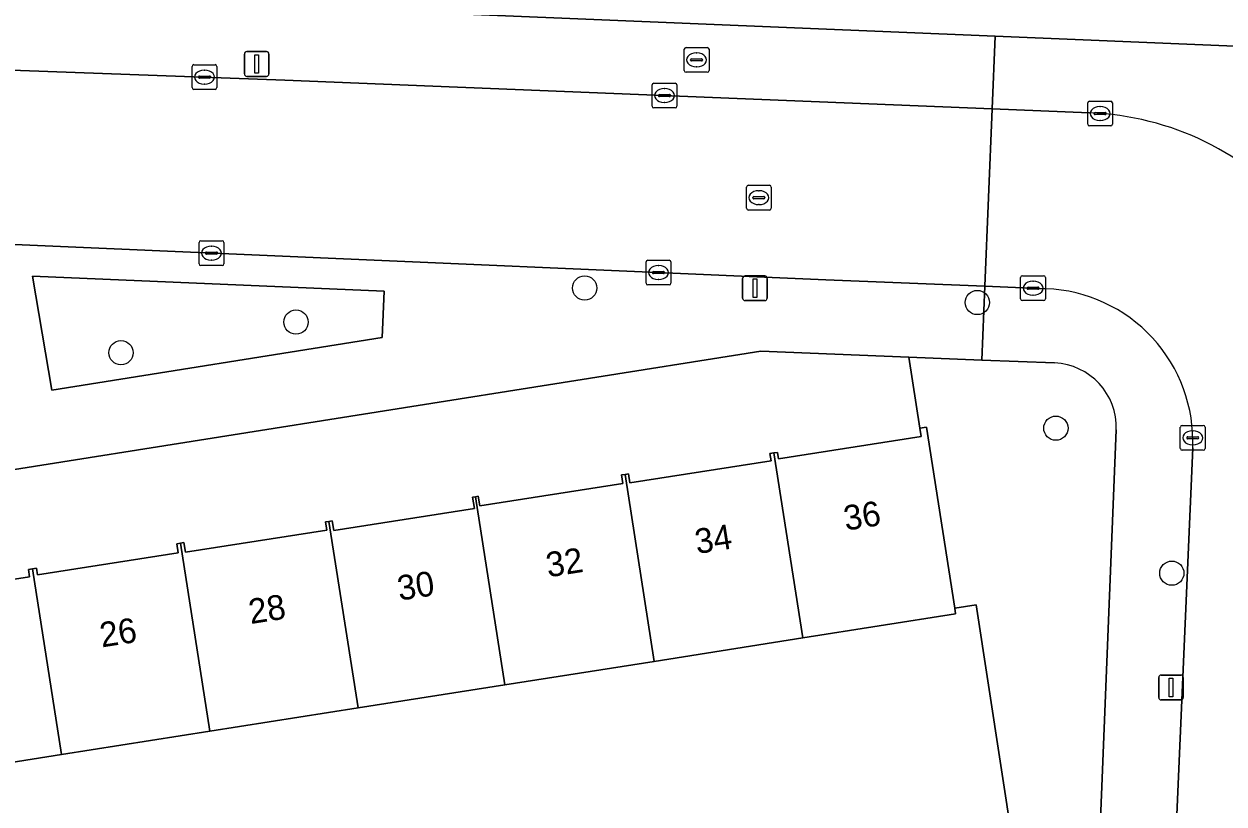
# Model space of a CAD drawing. Extents: x 160077 to 160948, y 386481 to 387498.
# Drawn here: x 160734.61 to 160782.99, y 387054.76 to 387086.22 of the extents above; entities that cross this region are included whole.
import ezdxf

# ---------------------------------------------------------------- set-up
doc = ezdxf.new("R2010")
doc.units = 0
for name, color, linetype in [('IMGEO_Boom', 7, 'Continuous'), ('IMGEO_Brandkraan', 7, 'Continuous'), ('IMGEO_Erf', 7, 'Continuous'), ('IMGEO_Groenvoorziening', 7, 'Continuous'), ('IMGEO_Kolk', 7, 'Continuous'), ('IMGEO_Lichtmast', 7, 'Continuous'), ('IMGEO_Pand', 7, 'Continuous'), ('IMGEO_Pand_nummerreeks', 7, 'Continuous'), ('IMGEO_Rijbaan_lokaal_open', 7, 'Continuous'), ('IMGEO_Rioolput', 7, 'Continuous'), ('IMGEO_Voetpad_open', 7, 'Continuous')]:
    doc.layers.add(name, color=color, linetype=linetype)

msp = doc.modelspace()

# ---------------------------------------------------------------- linework, layer by layer
at = {"layer": 'IMGEO_Boom'}
for centre in [(160757.215, 387075.567), (160773.048, 387074.983), (160745.575, 387074.193), (160738.519, 387072.957), (160776.215, 387069.915), (160780.89, 387064.067)]:
    msp.add_circle(centre, 0.489, dxfattribs=at)
at = {"layer": 'IMGEO_Brandkraan'}
for p, q in [((160761.228, 387084.342), (160761.228, 387085.194)), ((160761.303, 387085.268), (160762.155, 387085.268)), ((160761.716, 387085.048), (160761.741, 387085.048)), ((160762.229, 387085.194), (160762.229, 387084.342)), ((160761.487, 387084.762), (160761.487, 387084.774)), ((160761.925, 387084.725), (160761.527, 387084.725)), ((160761.53, 387084.811), (160761.928, 387084.811)), ((160761.971, 387084.774), (160761.971, 387084.762)), ((160762.155, 387084.268), (160761.303, 387084.268)), ((160761.739, 387084.488), (160761.714, 387084.488))]:
    msp.add_line(p, q, dxfattribs=at)
for points in [[(160761.228, 387084.342), (160761.228, 387085.194)], [(160761.303, 387085.268), (160762.155, 387085.268)], [(160762.229, 387085.194), (160762.229, 387084.342)], [(160762.155, 387084.268), (160761.303, 387084.268)]]:
    msp.add_lwpolyline(points, dxfattribs=at)
for centre, radius, start, end in [((160761.305, 387085.192), 0.0765, 91.552, 178.448), ((160761.305, 387085.192), 0.0765, 91.552, 178.448), ((160762.153, 387085.192), 0.0765, 1.552, 88.448), ((160762.153, 387085.192), 0.0765, 1.552, 88.448), ((160761.527, 387084.771), 0.0403, 85.8775, 175.7526), ((160761.524, 387084.761), 0.0366, 178.938, 274.7102), ((160761.928, 387084.768), 0.043, 264.8664, 352.4533), ((160761.932, 387084.773), 0.0386, 1.7309, 96.639), ((160761.305, 387084.344), 0.0765, 181.552, 268.448), ((160761.305, 387084.344), 0.0765, 181.552, 268.448), ((160762.153, 387084.344), 0.0765, 271.552, 358.448), ((160762.153, 387084.344), 0.0765, 271.552, 358.448)]:
    msp.add_arc(centre, radius, start, end, dxfattribs=at)
for centre, major_axis, ratio, start_param, end_param in [((160761.715, 387084.768), (-0.387, 0.002), 0.722429, 4.712389, 7.853982), ((160761.74, 387084.768), (-0.39, 0.002), 0.717154, 1.570796, 4.712389)]:
    msp.add_ellipse(centre, major_axis=major_axis, ratio=ratio, start_param=start_param, end_param=end_param, dxfattribs=at)
at = {"layer": 'IMGEO_Erf'}
for points in [[(160717.123, 387088.087), (160773.769, 387085.722), (160792.452, 387084.942), (160806.998, 387084.335)], [(160729.108, 387063.026), (160734.834, 387063.919), (160734.787, 387064.217), (160734.95, 387064.242), (160735.115, 387064.268), (160735.157, 387064.001), (160740.826, 387064.885), (160740.768, 387065.256), (160740.915, 387065.279), (160741.058, 387065.302), (160741.118, 387064.918), (160746.814, 387065.806), (160746.762, 387066.137), (160746.898, 387066.158), (160747.035, 387066.179), (160747.096, 387065.79), (160752.77, 387066.675), (160752.699, 387067.131), (160752.812, 387067.149), (160752.927, 387067.167), (160752.986, 387066.787), (160758.754, 387067.686), (160758.7, 387068.031), (160758.842, 387068.053), (160758.985, 387068.075), (160759.042, 387067.711), (160764.73, 387068.598), (160764.684, 387068.891), (160764.838, 387068.915), (160764.988, 387068.939), (160765.029, 387068.679), (160770.779, 387069.576), (160770.727, 387069.91), (160770.289, 387072.78), (160764.317, 387073.021), (160659.872, 387056.455)], [(160774.49, 387053.073), (160773.002, 387062.795), (160772.136, 387062.662), (160772.174, 387062.424), (160766.007, 387061.453), (160760.024, 387060.511), (160754.001, 387059.562), (160748.078, 387058.63), (160742.104, 387057.689), (160736.125, 387056.748), (160730.108, 387055.8)]]:
    msp.add_lwpolyline(points, dxfattribs=at)
at = {"layer": 'IMGEO_Groenvoorziening'}
msp.add_lwpolyline([(160735.726, 387071.449), (160749.057, 387073.577), (160749.137, 387075.442), (160734.95, 387076.044)], close=True, dxfattribs=at)
msp.add_lwpolyline([(160776.159, 387072.544), (160773.224, 387072.662), (160770.289, 387072.78), (160770.727, 387069.91), (160770.998, 387069.952), (160772.136, 387062.662), (160773.002, 387062.795), (160774.49, 387053.073), (160774.861, 387050.652), (160777.894, 387051.116), (160778.652, 387069.854)], dxfattribs=at)
msp.add_arc((160776.055, 387069.948), 2.598, 357.9344, 87.7122, dxfattribs=at)
at = {"layer": 'IMGEO_Kolk'}
for p, q in [((160741.46, 387084.575), (160742.312, 387084.575)), ((160741.385, 387083.649), (160741.385, 387084.501)), ((160741.644, 387084.069), (160741.644, 387084.081)), ((160741.687, 387084.118), (160742.085, 387084.118)), ((160741.873, 387084.355), (160741.898, 387084.355)), ((160742.128, 387084.081), (160742.128, 387084.069)), ((160742.386, 387084.501), (160742.386, 387083.649)), ((160742.082, 387084.032), (160741.684, 387084.032)), ((160741.896, 387083.795), (160741.871, 387083.795)), ((160759.933, 387082.905), (160759.933, 387083.757)), ((160760.008, 387083.831), (160760.86, 387083.831)), ((160760.421, 387083.611), (160760.446, 387083.611)), ((160760.934, 387083.757), (160760.934, 387082.905)), ((160742.312, 387083.575), (160741.46, 387083.575)), ((160760.192, 387083.325), (160760.192, 387083.337)), ((160760.63, 387083.288), (160760.232, 387083.288)), ((160760.235, 387083.374), (160760.633, 387083.374)), ((160760.676, 387083.337), (160760.676, 387083.325)), ((160760.86, 387082.831), (160760.008, 387082.831)), ((160760.444, 387083.051), (160760.419, 387083.051)), ((160777.498, 387082.179), (160777.498, 387083.031)), ((160777.573, 387083.105), (160778.425, 387083.105)), ((160777.8, 387082.648), (160778.198, 387082.648)), ((160777.986, 387082.885), (160778.011, 387082.885)), ((160778.499, 387083.031), (160778.499, 387082.179)), ((160777.757, 387082.599), (160777.757, 387082.611)), ((160778.195, 387082.562), (160777.797, 387082.562)), ((160778.009, 387082.325), (160777.984, 387082.325)), ((160778.241, 387082.611), (160778.241, 387082.599)), ((160778.425, 387082.105), (160777.573, 387082.105)), ((160741.668, 387076.548), (160741.668, 387077.4)), ((160741.743, 387077.474), (160742.595, 387077.474)), ((160742.669, 387077.4), (160742.669, 387076.548)), ((160741.927, 387076.968), (160741.927, 387076.98)), ((160742.365, 387076.931), (160741.967, 387076.931)), ((160741.97, 387077.017), (160742.368, 387077.017)), ((160742.156, 387077.254), (160742.181, 387077.254)), ((160742.411, 387076.98), (160742.411, 387076.968)), ((160742.595, 387076.474), (160741.743, 387076.474)), ((160742.179, 387076.694), (160742.154, 387076.694)), ((160759.692, 387075.766), (160759.692, 387076.618)), ((160759.767, 387076.692), (160760.619, 387076.692)), ((160760.18, 387076.472), (160760.205, 387076.472)), ((160760.693, 387076.618), (160760.693, 387075.766)), ((160759.951, 387076.186), (160759.951, 387076.198)), ((160760.389, 387076.149), (160759.991, 387076.149)), ((160759.994, 387076.235), (160760.392, 387076.235)), ((160760.203, 387075.912), (160760.178, 387075.912)), ((160760.435, 387076.198), (160760.435, 387076.186)), ((160774.794, 387075.135), (160774.794, 387075.987)), ((160774.869, 387076.061), (160775.721, 387076.061)), ((160775.795, 387075.987), (160775.795, 387075.135)), ((160760.619, 387075.692), (160759.767, 387075.692)), ((160775.053, 387075.555), (160775.053, 387075.567)), ((160775.491, 387075.518), (160775.093, 387075.518)), ((160775.096, 387075.604), (160775.494, 387075.604)), ((160775.282, 387075.841), (160775.307, 387075.841)), ((160775.537, 387075.567), (160775.537, 387075.555)), ((160775.721, 387075.061), (160774.869, 387075.061)), ((160775.305, 387075.281), (160775.28, 387075.281)), ((160781.233, 387069.1), (160781.233, 387069.952)), ((160781.308, 387070.026), (160782.16, 387070.026)), ((160781.535, 387069.569), (160781.933, 387069.569)), ((160781.721, 387069.806), (160781.746, 387069.806)), ((160782.234, 387069.952), (160782.234, 387069.1)), ((160781.492, 387069.52), (160781.492, 387069.532)), ((160781.93, 387069.483), (160781.532, 387069.483)), ((160781.744, 387069.246), (160781.719, 387069.246)), ((160781.976, 387069.532), (160781.976, 387069.52)), ((160782.16, 387069.026), (160781.308, 387069.026))]:
    msp.add_line(p, q, dxfattribs=at)
for points in [[(160741.46, 387084.575), (160742.312, 387084.575)], [(160741.385, 387083.649), (160741.385, 387084.501)], [(160742.386, 387084.501), (160742.386, 387083.649)], [(160759.933, 387082.905), (160759.933, 387083.757)], [(160760.008, 387083.831), (160760.86, 387083.831)], [(160760.934, 387083.757), (160760.934, 387082.905)], [(160742.312, 387083.575), (160741.46, 387083.575)], [(160760.86, 387082.831), (160760.008, 387082.831)], [(160777.498, 387082.179), (160777.498, 387083.031)], [(160777.573, 387083.105), (160778.425, 387083.105)], [(160778.499, 387083.031), (160778.499, 387082.179)], [(160778.425, 387082.105), (160777.573, 387082.105)], [(160741.668, 387076.548), (160741.668, 387077.4)], [(160741.743, 387077.474), (160742.595, 387077.474)], [(160742.669, 387077.4), (160742.669, 387076.548)], [(160742.595, 387076.474), (160741.743, 387076.474)], [(160759.692, 387075.766), (160759.692, 387076.618)], [(160759.767, 387076.692), (160760.619, 387076.692)], [(160760.693, 387076.618), (160760.693, 387075.766)], [(160774.794, 387075.135), (160774.794, 387075.987)], [(160774.869, 387076.061), (160775.721, 387076.061)], [(160775.795, 387075.987), (160775.795, 387075.135)], [(160760.619, 387075.692), (160759.767, 387075.692)], [(160775.721, 387075.061), (160774.869, 387075.061)], [(160781.233, 387069.1), (160781.233, 387069.952)], [(160781.308, 387070.026), (160782.16, 387070.026)], [(160782.234, 387069.952), (160782.234, 387069.1)], [(160782.16, 387069.026), (160781.308, 387069.026)]]:
    msp.add_lwpolyline(points, dxfattribs=at)
for centre, radius, start, end in [((160741.462, 387084.499), 0.0765, 91.552, 178.448), ((160741.462, 387084.499), 0.0765, 91.552, 178.448), ((160742.31, 387084.499), 0.0765, 1.552, 88.448), ((160742.31, 387084.499), 0.0765, 1.552, 88.448), ((160741.684, 387084.078), 0.0403, 85.8775, 175.7526), ((160742.089, 387084.08), 0.0386, 1.7309, 96.639), ((160741.462, 387083.651), 0.0765, 181.552, 268.448), ((160741.462, 387083.651), 0.0765, 181.552, 268.448), ((160741.681, 387084.068), 0.0366, 178.938, 274.7102), ((160742.085, 387084.075), 0.043, 264.8664, 352.4533), ((160742.31, 387083.651), 0.0765, 271.552, 358.448), ((160742.31, 387083.651), 0.0765, 271.552, 358.448), ((160760.01, 387083.755), 0.0765, 91.552, 178.448), ((160760.01, 387083.755), 0.0765, 91.552, 178.448), ((160760.858, 387083.755), 0.0765, 1.552, 88.448), ((160760.858, 387083.755), 0.0765, 1.552, 88.448), ((160760.232, 387083.334), 0.0403, 85.8775, 175.7526), ((160760.229, 387083.324), 0.0366, 178.938, 274.7102), ((160760.633, 387083.331), 0.043, 264.8664, 352.4533), ((160760.637, 387083.336), 0.0386, 1.7309, 96.639), ((160760.01, 387082.907), 0.0765, 181.552, 268.448), ((160760.01, 387082.907), 0.0765, 181.552, 268.448), ((160760.858, 387082.907), 0.0765, 271.552, 358.448), ((160760.858, 387082.907), 0.0765, 271.552, 358.448), ((160777.575, 387083.029), 0.0765, 91.552, 178.448), ((160777.575, 387083.029), 0.0765, 91.552, 178.448), ((160777.797, 387082.608), 0.0403, 85.8775, 175.7526), ((160778.202, 387082.61), 0.0386, 1.7309, 96.639), ((160778.423, 387083.029), 0.0765, 1.552, 88.448), ((160778.423, 387083.029), 0.0765, 1.552, 88.448), ((160777.575, 387082.181), 0.0765, 181.552, 268.448), ((160777.575, 387082.181), 0.0765, 181.552, 268.448), ((160777.794, 387082.598), 0.0366, 178.938, 274.7102), ((160778.198, 387082.605), 0.043, 264.8664, 352.4533), ((160778.423, 387082.181), 0.0765, 271.552, 358.448), ((160778.423, 387082.181), 0.0765, 271.552, 358.448), ((160741.745, 387077.398), 0.0765, 91.552, 178.448), ((160741.745, 387077.398), 0.0765, 91.552, 178.448), ((160742.593, 387077.398), 0.0765, 1.552, 88.448), ((160742.593, 387077.398), 0.0765, 1.552, 88.448), ((160741.967, 387076.977), 0.0403, 85.8775, 175.7526), ((160741.964, 387076.967), 0.0366, 178.938, 274.7102), ((160742.368, 387076.974), 0.043, 264.8664, 352.4533), ((160742.372, 387076.979), 0.0386, 1.7309, 96.639), ((160741.745, 387076.55), 0.0765, 181.552, 268.448), ((160741.745, 387076.55), 0.0765, 181.552, 268.448), ((160742.593, 387076.55), 0.0765, 271.552, 358.448), ((160742.593, 387076.55), 0.0765, 271.552, 358.448), ((160759.769, 387076.616), 0.0765, 91.552, 178.448), ((160759.769, 387076.616), 0.0765, 91.552, 178.448), ((160760.617, 387076.616), 0.0765, 1.552, 88.448), ((160760.617, 387076.616), 0.0765, 1.552, 88.448), ((160759.991, 387076.195), 0.0403, 85.8775, 175.7526), ((160759.988, 387076.185), 0.0366, 178.938, 274.7102), ((160760.392, 387076.192), 0.043, 264.8664, 352.4533), ((160760.396, 387076.197), 0.0386, 1.7309, 96.639), ((160774.871, 387075.985), 0.0765, 91.552, 178.448), ((160774.871, 387075.985), 0.0765, 91.552, 178.448), ((160775.719, 387075.985), 0.0765, 1.552, 88.448), ((160775.719, 387075.985), 0.0765, 1.552, 88.448), ((160759.769, 387075.768), 0.0765, 181.552, 268.448), ((160759.769, 387075.768), 0.0765, 181.552, 268.448), ((160760.617, 387075.768), 0.0765, 271.552, 358.448), ((160760.617, 387075.768), 0.0765, 271.552, 358.448), ((160775.093, 387075.564), 0.0403, 85.8775, 175.7526), ((160775.09, 387075.554), 0.0366, 178.938, 274.7102), ((160775.494, 387075.561), 0.043, 264.8664, 352.4533), ((160775.498, 387075.566), 0.0386, 1.7309, 96.639), ((160774.871, 387075.137), 0.0765, 181.552, 268.448), ((160774.871, 387075.137), 0.0765, 181.552, 268.448), ((160775.719, 387075.137), 0.0765, 271.552, 358.448), ((160775.719, 387075.137), 0.0765, 271.552, 358.448), ((160781.31, 387069.95), 0.0765, 91.552, 178.448), ((160781.31, 387069.95), 0.0765, 91.552, 178.448), ((160781.532, 387069.529), 0.0403, 85.8775, 175.7526), ((160781.937, 387069.531), 0.0386, 1.7309, 96.639), ((160782.158, 387069.95), 0.0765, 1.552, 88.448), ((160782.158, 387069.95), 0.0765, 1.552, 88.448), ((160781.31, 387069.102), 0.0765, 181.552, 268.448), ((160781.31, 387069.102), 0.0765, 181.552, 268.448), ((160781.529, 387069.519), 0.0366, 178.938, 274.7102), ((160781.933, 387069.526), 0.043, 264.8664, 352.4533), ((160782.158, 387069.102), 0.0765, 271.552, 358.448), ((160782.158, 387069.102), 0.0765, 271.552, 358.448)]:
    msp.add_arc(centre, radius, start, end, dxfattribs=at)
for centre, major_axis, ratio, start_param, end_param in [((160741.872, 387084.075), (-0.387, 0.002), 0.722429, 4.712389, 7.853982), ((160741.897, 387084.075), (-0.39, 0.002), 0.717154, 1.570796, 4.712389), ((160760.42, 387083.331), (-0.387, 0.002), 0.722429, 4.712389, 7.853982), ((160760.445, 387083.331), (-0.39, 0.002), 0.717154, 1.570796, 4.712389), ((160777.985, 387082.605), (-0.387, 0.002), 0.722429, 4.712389, 7.853982), ((160778.01, 387082.605), (-0.39, 0.002), 0.717154, 1.570796, 4.712389), ((160742.155, 387076.974), (-0.387, 0.002), 0.722429, 4.712389, 7.853982), ((160742.18, 387076.974), (-0.39, 0.002), 0.717154, 1.570796, 4.712389), ((160760.179, 387076.192), (-0.387, 0.002), 0.722429, 4.712389, 7.853982), ((160760.204, 387076.192), (-0.39, 0.002), 0.717154, 1.570796, 4.712389), ((160775.281, 387075.561), (-0.387, 0.002), 0.722429, 4.712389, 7.853982), ((160775.306, 387075.561), (-0.39, 0.002), 0.717154, 1.570796, 4.712389), ((160781.72, 387069.526), (-0.387, 0.002), 0.722429, 4.712389, 7.853982), ((160781.745, 387069.526), (-0.39, 0.002), 0.717154, 1.570796, 4.712389)]:
    msp.add_ellipse(centre, major_axis=major_axis, ratio=ratio, start_param=start_param, end_param=end_param, dxfattribs=at)
at = {"layer": 'IMGEO_Lichtmast'}
for p, q in [((160743.595, 387085.103), (160744.385, 387085.103)), ((160744.385, 387085.103), (160743.595, 387085.103)), ((160743.495, 387084.203), (160743.495, 387085.003)), ((160743.495, 387085.003), (160743.495, 387084.203)), ((160744.485, 387085.003), (160744.485, 387084.203)), ((160744.485, 387084.203), (160744.485, 387085.003)), ((160744.385, 387084.103), (160743.595, 387084.103)), ((160743.595, 387084.103), (160744.385, 387084.103)), ((160763.585, 387075.158), (160763.585, 387075.958)), ((160763.585, 387075.958), (160763.585, 387075.158)), ((160763.685, 387076.058), (160764.475, 387076.058)), ((160764.475, 387076.058), (160763.685, 387076.058)), ((160764.575, 387075.958), (160764.575, 387075.158)), ((160764.575, 387075.158), (160764.575, 387075.958)), ((160764.475, 387075.058), (160763.685, 387075.058)), ((160763.685, 387075.058), (160764.475, 387075.058)), ((160780.462, 387059.957), (160781.252, 387059.957)), ((160781.252, 387059.957), (160780.462, 387059.957)), ((160780.362, 387059.057), (160780.362, 387059.857)), ((160780.362, 387059.857), (160780.362, 387059.057)), ((160781.352, 387059.857), (160781.352, 387059.057)), ((160781.352, 387059.057), (160781.352, 387059.857)), ((160781.252, 387058.957), (160780.462, 387058.957)), ((160780.462, 387058.957), (160781.252, 387058.957))]:
    msp.add_line(p, q, dxfattribs=at)
for points in [[(160743.915, 387084.978), (160744.065, 387084.978), (160744.065, 387084.228), (160743.915, 387084.228), (160743.915, 387084.978)], [(160764.005, 387075.933), (160764.155, 387075.933), (160764.155, 387075.183), (160764.005, 387075.183), (160764.005, 387075.933)], [(160780.782, 387059.832), (160780.932, 387059.832), (160780.932, 387059.082), (160780.782, 387059.082), (160780.782, 387059.832)]]:
    msp.add_lwpolyline(points, dxfattribs=at)
for centre, start, end in [((160743.595, 387085.003), 90, 180), ((160743.595, 387085.003), 90, 180), ((160744.385, 387085.003), 0, 90), ((160744.385, 387085.003), 360, 90), ((160743.595, 387084.203), 180, 270), ((160743.595, 387084.203), 180, 270), ((160744.385, 387084.203), 270, 0), ((160744.385, 387084.203), 270, 0), ((160763.685, 387075.958), 90, 180), ((160763.685, 387075.958), 90, 180), ((160764.475, 387075.958), 0, 90), ((160764.475, 387075.958), 360, 90), ((160763.685, 387075.158), 180, 270), ((160763.685, 387075.158), 180, 270), ((160764.475, 387075.158), 270, 0), ((160764.475, 387075.158), 270, 0), ((160780.462, 387059.857), 90, 180), ((160780.462, 387059.857), 90, 180), ((160781.252, 387059.857), 0, 90), ((160781.252, 387059.857), 360, 90), ((160780.462, 387059.057), 180, 270), ((160780.462, 387059.057), 180, 270), ((160781.252, 387059.057), 270, 0), ((160781.252, 387059.057), 270, 0)]:
    msp.add_arc(centre, 0.1, start, end, dxfattribs=at)
at = {"layer": 'IMGEO_Pand'}
for points in [[(160766.007, 387061.453), (160772.174, 387062.424), (160772.136, 387062.662), (160770.998, 387069.952), (160770.727, 387069.91), (160770.779, 387069.576), (160765.029, 387068.679), (160764.988, 387068.939), (160764.838, 387068.915)], [(160764.838, 387068.915), (160764.684, 387068.891), (160764.73, 387068.598), (160759.042, 387067.711), (160758.985, 387068.075), (160758.842, 387068.053), (160760.024, 387060.511), (160766.007, 387061.453)], [(160758.842, 387068.053), (160758.7, 387068.031), (160758.754, 387067.686), (160752.986, 387066.787), (160752.927, 387067.167), (160752.812, 387067.149), (160754.001, 387059.562), (160760.024, 387060.511)], [(160748.078, 387058.63), (160754.001, 387059.562), (160752.812, 387067.149), (160752.699, 387067.131), (160752.77, 387066.675), (160747.096, 387065.79), (160747.035, 387066.179), (160746.898, 387066.158)], [(160742.104, 387057.689), (160748.078, 387058.63), (160746.898, 387066.158), (160746.762, 387066.137), (160746.814, 387065.806), (160741.118, 387064.918), (160741.058, 387065.302), (160740.915, 387065.279)], [(160740.915, 387065.279), (160740.768, 387065.256), (160740.826, 387064.885), (160735.157, 387064.001), (160735.115, 387064.268), (160734.95, 387064.242), (160736.125, 387056.748), (160742.104, 387057.689)], [(160734.95, 387064.242), (160734.787, 387064.217), (160734.834, 387063.919), (160729.108, 387063.026), (160729.068, 387063.286), (160728.938, 387063.266), (160730.108, 387055.8), (160736.125, 387056.748)]]:
    msp.add_lwpolyline(points, close=True, dxfattribs=at)
at = {"layer": 'IMGEO_Rijbaan_lokaal_open'}
for points in [[(160773.647, 387082.791), (160745.121, 387083.957), (160717.906, 387084.949)], [(160720.337, 387077.929), (160742.256, 387076.971), (160766.945, 387075.9), (160773.348, 387075.641), (160773.647, 387082.791)], [(160777.573, 387082.63), (160773.647, 387082.791), (160773.348, 387075.641), (160775.826, 387075.541)], [(160781.731, 387069.12), (160780.916, 387050.313), (160780.594, 387042.876), (160780.205, 387033.15), (160779.94, 387026.528)]]:
    msp.add_lwpolyline(points, dxfattribs=at)
for centre, radius, start, end in [((160777.169, 387071.091), 11.546, 39.9243, 87.9972), ((160775.577, 387069.386), 6.16, 357.5204, 87.6853)]:
    msp.add_arc(centre, radius, start, end, dxfattribs=at)
at = {"layer": 'IMGEO_Rioolput'}
for p, q in [((160763.74, 387078.785), (160763.74, 387079.637)), ((160763.815, 387079.711), (160764.667, 387079.711)), ((160764.042, 387079.254), (160764.44, 387079.254)), ((160764.228, 387079.491), (160764.253, 387079.491)), ((160764.741, 387079.637), (160764.741, 387078.785)), ((160763.999, 387079.205), (160763.999, 387079.217)), ((160764.437, 387079.168), (160764.039, 387079.168)), ((160764.251, 387078.931), (160764.226, 387078.931)), ((160764.483, 387079.217), (160764.483, 387079.205)), ((160764.667, 387078.711), (160763.815, 387078.711))]:
    msp.add_line(p, q, dxfattribs=at)
for points in [[(160763.74, 387078.785), (160763.74, 387079.637)], [(160763.815, 387079.711), (160764.667, 387079.711)], [(160764.741, 387079.637), (160764.741, 387078.785)], [(160764.667, 387078.711), (160763.815, 387078.711)]]:
    msp.add_lwpolyline(points, dxfattribs=at)
for centre, radius, start, end in [((160763.817, 387079.635), 0.0765, 91.552, 178.448), ((160763.817, 387079.635), 0.0765, 91.552, 178.448), ((160764.039, 387079.214), 0.0403, 85.8775, 175.7526), ((160764.444, 387079.216), 0.0386, 1.7309, 96.639), ((160764.665, 387079.635), 0.0765, 1.552, 88.448), ((160764.665, 387079.635), 0.0765, 1.552, 88.448), ((160763.817, 387078.787), 0.0765, 181.552, 268.448), ((160763.817, 387078.787), 0.0765, 181.552, 268.448), ((160764.036, 387079.204), 0.0366, 178.938, 274.7102), ((160764.44, 387079.211), 0.043, 264.8664, 352.4533), ((160764.665, 387078.787), 0.0765, 271.552, 358.448), ((160764.665, 387078.787), 0.0765, 271.552, 358.448)]:
    msp.add_arc(centre, radius, start, end, dxfattribs=at)
for centre, major_axis, ratio, start_param, end_param in [((160764.227, 387079.211), (-0.387, 0.002), 0.722429, 4.712389, 7.853982), ((160764.252, 387079.211), (-0.39, 0.002), 0.717154, 1.570796, 4.712389)]:
    msp.add_ellipse(centre, major_axis=major_axis, ratio=ratio, start_param=start_param, end_param=end_param, dxfattribs=at)
at = {"layer": 'IMGEO_Voetpad_open'}
for points in [[(160773.769, 387085.722), (160717.123, 387088.087)], [(160717.906, 387084.949), (160745.121, 387083.957), (160773.647, 387082.791), (160773.769, 387085.722)], [(160790.679, 387045.941), (160790.748, 387047.583), (160791.177, 387057.74), (160791.296, 387060.564), (160791.709, 387070.349), (160792.014, 387076.709), (160792.151, 387080.263), (160792.452, 387084.942), (160773.769, 387085.722), (160773.647, 387082.791), (160777.573, 387082.63)], [(160764.317, 387073.021), (160770.289, 387072.78), (160773.224, 387072.662), (160773.348, 387075.641), (160766.945, 387075.9), (160742.256, 387076.971), (160720.337, 387077.929)], [(160775.826, 387075.541), (160773.348, 387075.641), (160773.224, 387072.662), (160776.159, 387072.544)], [(160657.715, 387056.101), (160659.872, 387056.455), (160764.317, 387073.021)], [(160778.652, 387069.854), (160777.894, 387051.116), (160777.829, 387049.511), (160777.193, 387033.79), (160776.892, 387026.353)], [(160780.417, 387050.334), (160780.916, 387050.313), (160781.731, 387069.12)]]:
    msp.add_lwpolyline(points, dxfattribs=at)
msp.add_lwpolyline([(160735.726, 387071.449), (160734.95, 387076.044), (160749.137, 387075.442), (160749.057, 387073.577)], close=True, dxfattribs=at)
for centre, radius, start, end in [((160777.169, 387071.091), 11.546, 39.9243, 87.9972), ((160775.577, 387069.386), 6.16, 357.5204, 87.6853), ((160776.055, 387069.948), 2.598, 357.9344, 87.7122)]:
    msp.add_arc(centre, radius, start, end, dxfattribs=at)

# ---------------------------------------------------------------- texts
at = {"layer": 'IMGEO_Pand_nummerreeks'}
for s, p in [('36', (160767.742, 387065.779)), ('34', (160761.742, 387064.837)), ('32', (160755.74, 387063.895)), ('30', (160749.746, 387062.955)), ('28', (160743.746, 387062.013)), ('26', (160737.744, 387061.07))]:
    msp.add_text(s, height=1, rotation=8.9195, dxfattribs=at).set_placement(p)

doc.saveas('drawing.dxf')
